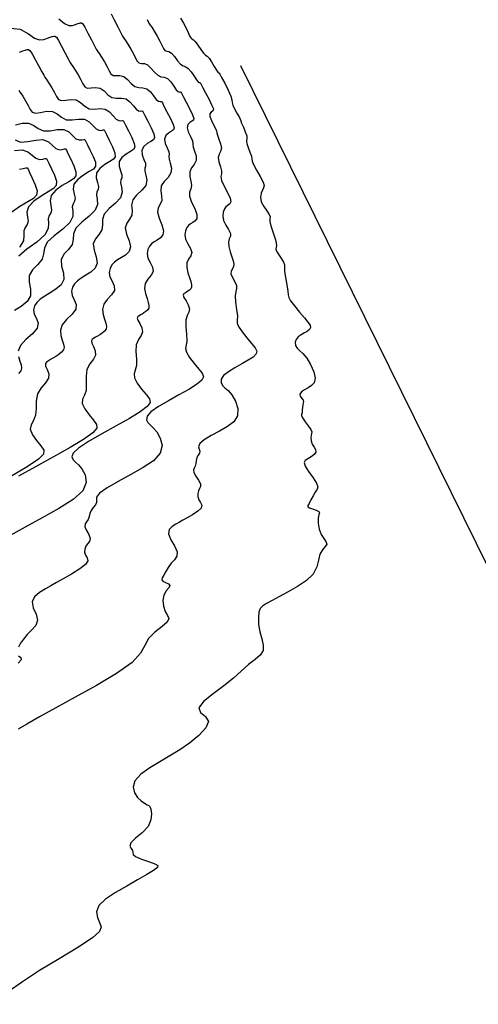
# Model space of a CAD drawing. Extents: x 3249832 to 3255657, y 13789405 to 13793316.
# Tile 568 of 656: x 3254801 to 3254815, y 13790596 to 13790628. Entities that reach past the tile are written whole.
import ezdxf

# ---------------------------------------------------------------- set-up
doc = ezdxf.new("R2010")
doc.units = 0
doc.header["$LTSCALE"] = 100
doc.header["$MEASUREMENT"] = 0
doc.linetypes.add('DASHED', pattern=[0.75, 0.5, -0.25])
for name, color, linetype in [('GRATIO_CON', 10, 'CONTINUOUS'), ('GRATIO_ICON', 7, 'CONTINUOUS'), ('PLAN', 7, 'CONTINUOUS'), ('TARGETS_EAST', 7, 'CONTINUOUS')]:
    doc.layers.add(name, color=color, linetype=linetype)

# ---------------------------------------------------------------- blocks, each defined once
blk = doc.blocks.new('Gratio_032316_contours')
at = {"layer": 'GRATIO_CON', "color": 5, "linetype": 'Continuous', "flags": 128}
for points in [[(3254805.717, 13790627.946), (3254805.814, 13790627.786), (3254805.904, 13790627.624), (3254805.969, 13790627.485), (3254806.014, 13790627.38), (3254806.05, 13790627.312), (3254806.088, 13790627.28), (3254806.135, 13790627.252), (3254806.198, 13790627.192), (3254806.283, 13790627.075), (3254806.375, 13790626.934), (3254806.459, 13790626.817), (3254806.523, 13790626.754), (3254806.579, 13790626.715), (3254806.643, 13790626.652), (3254806.724, 13790626.533), (3254806.811, 13790626.389), (3254806.884, 13790626.267), (3254806.93, 13790626.201), (3254806.954, 13790626.179), (3254806.964, 13790626.177), (3254806.971, 13790626.172), (3254806.993, 13790626.133), (3254807.049, 13790626.029), (3254807.149, 13790625.842), (3254807.263, 13790625.62), (3254807.35, 13790625.426), (3254807.384, 13790625.303), (3254807.389, 13790625.223), (3254807.407, 13790625.138), (3254807.465, 13790625.013), (3254807.544, 13790624.872), (3254807.612, 13790624.752), (3254807.648, 13790624.68), (3254807.667, 13790624.626), (3254807.696, 13790624.55), (3254807.752, 13790624.425), (3254807.815, 13790624.276), (3254807.859, 13790624.144), (3254807.865, 13790624.055), (3254807.854, 13790623.985), (3254807.86, 13790623.896), (3254807.903, 13790623.764), (3254807.964, 13790623.614), (3254808.012, 13790623.485), (3254808.029, 13790623.4), (3254808.041, 13790623.326), (3254808.084, 13790623.216), (3254808.181, 13790623.038), (3254808.299, 13790622.831), (3254808.392, 13790622.65), (3254808.424, 13790622.536), (3254808.408, 13790622.462), (3254808.367, 13790622.39), (3254808.327, 13790622.286), (3254808.309, 13790622.155), (3254808.333, 13790622.007), (3254808.41, 13790621.855), (3254808.509, 13790621.715), (3254808.587, 13790621.602), (3254808.614, 13790621.526), (3254808.611, 13790621.461), (3254808.612, 13790621.372), (3254808.642, 13790621.236), (3254808.692, 13790621.072), (3254808.746, 13790620.911), (3254808.791, 13790620.776), (3254808.818, 13790620.672), (3254808.826, 13790620.596), (3254808.814, 13790620.541), (3254808.805, 13790620.488), (3254808.827, 13790620.411), (3254808.894, 13790620.297), (3254808.982, 13790620.167), (3254809.051, 13790620.053), (3254809.077, 13790619.974), (3254809.077, 13790619.896), (3254809.082, 13790619.769), (3254809.112, 13790619.564), (3254809.155, 13790619.327), (3254809.189, 13790619.124), (3254809.201, 13790618.999), (3254809.218, 13790618.913), (3254809.278, 13790618.809), (3254809.404, 13790618.645), (3254809.567, 13790618.447), (3254809.725, 13790618.26), (3254809.841, 13790618.118), (3254809.908, 13790618.017), (3254809.925, 13790617.942), (3254809.891, 13790617.88), (3254809.821, 13790617.825), (3254809.726, 13790617.77), (3254809.622, 13790617.71), (3254809.527, 13790617.642), (3254809.458, 13790617.562), (3254809.43, 13790617.467), (3254809.443, 13790617.368), (3254809.492, 13790617.276), (3254809.574, 13790617.195), (3254809.68, 13790617.1), (3254809.802, 13790616.958), (3254809.926, 13790616.751), (3254810.026, 13790616.515), (3254810.072, 13790616.305), (3254810.043, 13790616.159), (3254809.957, 13790616.066), (3254809.842, 13790615.997), (3254809.724, 13790615.931), (3254809.628, 13790615.863), (3254809.58, 13790615.792), (3254809.594, 13790615.721), (3254809.641, 13790615.652), (3254809.685, 13790615.595), (3254809.698, 13790615.551), (3254809.687, 13790615.507), (3254809.67, 13790615.449), (3254809.661, 13790615.365), (3254809.657, 13790615.271), (3254809.65, 13790615.191), (3254809.637, 13790615.136), (3254809.637, 13790615.086), (3254809.671, 13790615.013), (3254809.752, 13790614.898), (3254809.85, 13790614.765), (3254809.929, 13790614.649), (3254809.961, 13790614.575), (3254809.958, 13790614.524), (3254809.942, 13790614.467), (3254809.935, 13790614.382), (3254809.944, 13790614.279), (3254809.978, 13790614.174), (3254810.036, 13790614.081), (3254810.089, 13790613.998), (3254810.1, 13790613.919), (3254810.044, 13790613.842), (3254809.945, 13790613.769), (3254809.836, 13790613.705), (3254809.751, 13790613.65), (3254809.714, 13790613.579), (3254809.747, 13790613.464), (3254809.859, 13790613.288), (3254810.004, 13790613.089), (3254810.12, 13790612.914), (3254810.16, 13790612.797), (3254810.138, 13790612.714), (3254810.078, 13790612.627), (3254810.006, 13790612.507), (3254809.935, 13790612.374), (3254809.875, 13790612.26), (3254809.839, 13790612.187), (3254809.838, 13790612.145), (3254809.887, 13790612.114), (3254809.989, 13790612.08), (3254810.106, 13790612.042), (3254810.192, 13790612.002), (3254810.212, 13790611.959), (3254810.191, 13790611.895), (3254810.167, 13790611.786), (3254810.17, 13790611.62), (3254810.205, 13790611.429), (3254810.268, 13790611.252), (3254810.351, 13790611.12), (3254810.423, 13790611.024), (3254810.446, 13790610.945), (3254810.397, 13790610.864), (3254810.308, 13790610.762), (3254810.225, 13790610.62), (3254810.178, 13790610.427), (3254810.125, 13790610.203), (3254810.009, 13790609.974), (3254809.79, 13790609.763), (3254809.502, 13790609.573), (3254809.196, 13790609.402), (3254808.917, 13790609.25), (3254808.682, 13790609.119), (3254808.5, 13790609.017), (3254808.374, 13790608.94), (3254808.297, 13790608.862), (3254808.255, 13790608.744), (3254808.238, 13790608.564), (3254808.246, 13790608.34), (3254808.284, 13790608.102), (3254808.346, 13790607.876), (3254808.396, 13790607.673), (3254808.39, 13790607.498), (3254808.296, 13790607.352), (3254808.13, 13790607.211), (3254807.922, 13790607.05), (3254807.693, 13790606.847), (3254807.433, 13790606.611), (3254807.126, 13790606.355), (3254806.774, 13790606.097), (3254806.465, 13790605.855), (3254806.309, 13790605.653), (3254806.367, 13790605.501), (3254806.526, 13790605.367), (3254806.625, 13790605.209), (3254806.543, 13790604.997), (3254806.314, 13790604.752), (3254806.012, 13790604.509), (3254805.697, 13790604.293), (3254805.379, 13790604.096), (3254805.053, 13790603.904), (3254804.724, 13790603.704), (3254804.438, 13790603.499), (3254804.247, 13790603.292), (3254804.19, 13790603.089), (3254804.235, 13790602.904), (3254804.334, 13790602.749), (3254804.446, 13790602.637), (3254804.551, 13790602.562), (3254804.637, 13790602.518), (3254804.695, 13790602.492), (3254804.733, 13790602.456), (3254804.761, 13790602.375), (3254804.781, 13790602.225), (3254804.764, 13790602.028), (3254804.671, 13790601.814), (3254804.485, 13790601.61), (3254804.27, 13790601.431), (3254804.116, 13790601.285), (3254804.081, 13790601.177), (3254804.124, 13790601.098), (3254804.173, 13790601.033), (3254804.181, 13790600.972), (3254804.192, 13790600.907), (3254804.269, 13790600.837), (3254804.455, 13790600.758), (3254804.69, 13790600.679), (3254804.891, 13790600.609), (3254804.988, 13790600.55), (3254804.973, 13790600.487), (3254804.85, 13790600.394), (3254804.628, 13790600.257), (3254804.33, 13790600.083), (3254803.983, 13790599.886), (3254803.622, 13790599.678), (3254803.3, 13790599.467), (3254803.081, 13790599.258), (3254803.005, 13790599.057), (3254803.033, 13790598.872), (3254803.104, 13790598.711), (3254803.154, 13790598.573), (3254803.104, 13790598.421), (3254802.871, 13790598.208), (3254802.405, 13790597.904), (3254801.796, 13790597.537), (3254801.165, 13790597.153), (3254800.613, 13790596.791), (3254800.15, 13790596.469)], [(3254804.642, 13790627.902), (3254804.701, 13790627.79), (3254804.739, 13790627.725), (3254804.788, 13790627.651), (3254804.867, 13790627.526), (3254804.963, 13790627.368), (3254805.052, 13790627.207), (3254805.118, 13790627.07), (3254805.167, 13790626.968), (3254805.214, 13790626.906), (3254805.273, 13790626.883), (3254805.344, 13790626.866), (3254805.428, 13790626.815), (3254805.524, 13790626.704), (3254805.624, 13790626.569), (3254805.72, 13790626.458), (3254805.806, 13790626.405), (3254805.887, 13790626.377), (3254805.972, 13790626.323), (3254806.065, 13790626.21), (3254806.157, 13790626.07), (3254806.235, 13790625.95), (3254806.289, 13790625.888), (3254806.322, 13790625.869), (3254806.34, 13790625.87), (3254806.351, 13790625.866), (3254806.373, 13790625.826), (3254806.428, 13790625.721), (3254806.528, 13790625.535), (3254806.644, 13790625.316), (3254806.738, 13790625.128), (3254806.782, 13790625.017), (3254806.781, 13790624.967), (3254806.751, 13790624.941), (3254806.706, 13790624.911), (3254806.67, 13790624.858), (3254806.67, 13790624.77), (3254806.719, 13790624.641), (3254806.792, 13790624.498), (3254806.855, 13790624.378), (3254806.883, 13790624.301), (3254806.893, 13790624.243), (3254806.914, 13790624.164), (3254806.964, 13790624.036), (3254807.018, 13790623.884), (3254807.043, 13790623.743), (3254807.015, 13790623.637), (3254806.966, 13790623.546), (3254806.939, 13790623.44), (3254806.962, 13790623.299), (3254807.011, 13790623.144), (3254807.046, 13790623.009), (3254807.041, 13790622.912), (3254807.026, 13790622.824), (3254807.047, 13790622.702), (3254807.13, 13790622.519), (3254807.241, 13790622.311), (3254807.326, 13790622.129), (3254807.347, 13790622.012), (3254807.319, 13790621.948), (3254807.27, 13790621.913), (3254807.224, 13790621.884), (3254807.181, 13790621.843), (3254807.141, 13790621.778), (3254807.103, 13790621.677), (3254807.085, 13790621.548), (3254807.109, 13790621.402), (3254807.185, 13790621.252), (3254807.277, 13790621.11), (3254807.337, 13790620.989), (3254807.334, 13790620.895), (3254807.297, 13790620.809), (3254807.268, 13790620.704), (3254807.281, 13790620.56), (3254807.324, 13790620.395), (3254807.377, 13790620.236), (3254807.42, 13790620.103), (3254807.442, 13790619.997), (3254807.434, 13790619.913), (3254807.397, 13790619.843), (3254807.357, 13790619.772), (3254807.352, 13790619.681), (3254807.403, 13790619.559), (3254807.478, 13790619.424), (3254807.532, 13790619.303), (3254807.533, 13790619.21), (3254807.505, 13790619.115), (3254807.485, 13790618.975), (3254807.501, 13790618.765), (3254807.535, 13790618.527), (3254807.558, 13790618.322), (3254807.553, 13790618.188), (3254807.552, 13790618.091), (3254807.595, 13790617.978), (3254807.709, 13790617.811), (3254807.866, 13790617.615), (3254808.02, 13790617.432), (3254808.133, 13790617.292), (3254808.185, 13790617.185), (3254808.165, 13790617.091), (3254808.066, 13790616.992), (3254807.903, 13790616.885), (3254807.698, 13790616.769), (3254807.475, 13790616.644), (3254807.267, 13790616.516), (3254807.111, 13790616.389), (3254807.036, 13790616.271), (3254807.031, 13790616.165), (3254807.076, 13790616.074), (3254807.156, 13790615.996), (3254807.259, 13790615.904), (3254807.377, 13790615.766), (3254807.495, 13790615.562), (3254807.574, 13790615.323), (3254807.567, 13790615.091), (3254807.445, 13790614.9), (3254807.234, 13790614.74), (3254806.976, 13790614.595), (3254806.714, 13790614.452), (3254806.489, 13790614.314), (3254806.343, 13790614.192), (3254806.301, 13790614.093), (3254806.322, 13790614.012), (3254806.347, 13790613.944), (3254806.333, 13790613.881), (3254806.292, 13790613.816), (3254806.25, 13790613.74), (3254806.226, 13790613.648), (3254806.213, 13790613.551), (3254806.194, 13790613.466), (3254806.162, 13790613.402), (3254806.138, 13790613.341), (3254806.151, 13790613.258), (3254806.215, 13790613.141), (3254806.301, 13790613.008), (3254806.363, 13790612.889), (3254806.369, 13790612.804), (3254806.338, 13790612.739), (3254806.299, 13790612.67), (3254806.278, 13790612.581), (3254806.282, 13790612.479), (3254806.314, 13790612.378), (3254806.368, 13790612.288), (3254806.407, 13790612.202), (3254806.386, 13790612.109), (3254806.277, 13790612.003), (3254806.112, 13790611.894), (3254805.94, 13790611.795), (3254805.8, 13790611.716), (3254805.683, 13790611.651), (3254805.568, 13790611.586), (3254805.448, 13790611.51), (3254805.355, 13790611.41), (3254805.334, 13790611.27), (3254805.41, 13790611.086), (3254805.527, 13790610.883), (3254805.608, 13790610.698), (3254805.599, 13790610.555), (3254805.522, 13790610.438), (3254805.418, 13790610.322), (3254805.323, 13790610.19), (3254805.244, 13790610.055), (3254805.179, 13790609.937), (3254805.131, 13790609.851), (3254805.115, 13790609.792), (3254805.148, 13790609.747), (3254805.235, 13790609.705), (3254805.331, 13790609.659), (3254805.38, 13790609.602), (3254805.343, 13790609.529), (3254805.256, 13790609.429), (3254805.176, 13790609.293), (3254805.148, 13790609.119), (3254805.168, 13790608.932), (3254805.226, 13790608.764), (3254805.301, 13790608.638), (3254805.343, 13790608.533), (3254805.294, 13790608.42), (3254805.122, 13790608.274), (3254804.891, 13790608.096), (3254804.688, 13790607.893), (3254804.565, 13790607.669), (3254804.43, 13790607.413), (3254804.156, 13790607.11), (3254803.656, 13790606.755), (3254803.004, 13790606.371), (3254802.315, 13790605.993), (3254801.689, 13790605.649), (3254801.16, 13790605.356), (3254800.749, 13790605.125), (3254800.467, 13790604.96)], [(3254803.477, 13790628.085), (3254803.578, 13790627.894), (3254803.693, 13790627.669), (3254803.79, 13790627.478), (3254803.849, 13790627.368), (3254803.889, 13790627.303), (3254803.938, 13790627.23), (3254804.017, 13790627.107), (3254804.113, 13790626.95), (3254804.201, 13790626.79), (3254804.266, 13790626.655), (3254804.319, 13790626.555), (3254804.378, 13790626.499), (3254804.457, 13790626.486), (3254804.553, 13790626.48), (3254804.658, 13790626.438), (3254804.766, 13790626.334), (3254804.874, 13790626.203), (3254804.982, 13790626.099), (3254805.089, 13790626.055), (3254805.195, 13790626.038), (3254805.3, 13790625.994), (3254805.405, 13790625.887), (3254805.503, 13790625.75), (3254805.585, 13790625.634), (3254805.648, 13790625.574), (3254805.69, 13790625.559), (3254805.716, 13790625.563), (3254805.73, 13790625.559), (3254805.753, 13790625.519), (3254805.807, 13790625.414), (3254805.905, 13790625.228), (3254806.019, 13790625.01), (3254806.11, 13790624.821), (3254806.147, 13790624.707), (3254806.136, 13790624.651), (3254806.088, 13790624.615), (3254806.019, 13790624.571), (3254805.958, 13790624.504), (3254805.936, 13790624.405), (3254805.973, 13790624.27), (3254806.04, 13790624.125), (3254806.098, 13790624.003), (3254806.117, 13790623.923), (3254806.118, 13790623.86), (3254806.132, 13790623.777), (3254806.176, 13790623.648), (3254806.221, 13790623.493), (3254806.227, 13790623.342), (3254806.166, 13790623.219), (3254806.078, 13790623.107), (3254806.018, 13790622.984), (3254806.022, 13790622.833), (3254806.058, 13790622.674), (3254806.079, 13790622.532), (3254806.052, 13790622.424), (3254806.012, 13790622.322), (3254806.01, 13790622.189), (3254806.079, 13790622.001), (3254806.179, 13790621.79), (3254806.251, 13790621.603), (3254806.25, 13790621.475), (3254806.194, 13790621.395), (3254806.116, 13790621.344), (3254806.045, 13790621.299), (3254805.982, 13790621.247), (3254805.928, 13790621.174), (3254805.883, 13790621.07), (3254805.863, 13790620.941), (3254805.886, 13790620.797), (3254805.96, 13790620.648), (3254806.044, 13790620.504), (3254806.087, 13790620.375), (3254806.054, 13790620.265), (3254805.982, 13790620.158), (3254805.924, 13790620.036), (3254805.92, 13790619.884), (3254805.956, 13790619.718), (3254806.007, 13790619.56), (3254806.05, 13790619.43), (3254806.074, 13790619.327), (3254806.076, 13790619.249), (3254806.05, 13790619.192), (3254806.007, 13790619.151), (3254805.959, 13790619.119), (3254805.915, 13790619.093), (3254805.877, 13790619.07), (3254805.843, 13790619.049), (3254805.814, 13790619.027), (3254805.804, 13790618.99), (3254805.83, 13790618.921), (3254805.898, 13790618.812), (3254805.973, 13790618.68), (3254806.013, 13790618.553), (3254805.989, 13790618.447), (3254805.932, 13790618.334), (3254805.888, 13790618.181), (3254805.889, 13790617.966), (3254805.914, 13790617.727), (3254805.927, 13790617.519), (3254805.906, 13790617.377), (3254805.885, 13790617.269), (3254805.911, 13790617.148), (3254806.015, 13790616.978), (3254806.165, 13790616.783), (3254806.316, 13790616.603), (3254806.424, 13790616.465), (3254806.462, 13790616.353), (3254806.405, 13790616.24), (3254806.24, 13790616.105), (3254805.986, 13790615.946), (3254805.671, 13790615.769), (3254805.327, 13790615.578), (3254805.007, 13790615.389), (3254804.765, 13790615.217), (3254804.642, 13790615.075), (3254804.619, 13790614.962), (3254804.661, 13790614.872), (3254804.738, 13790614.796), (3254804.838, 13790614.707), (3254804.953, 13790614.573), (3254805.065, 13790614.373), (3254805.122, 13790614.131), (3254805.063, 13790613.878), (3254804.846, 13790613.64), (3254804.51, 13790613.415), (3254804.11, 13790613.194), (3254803.704, 13790612.972), (3254803.35, 13790612.765), (3254803.106, 13790612.591), (3254803.008, 13790612.465), (3254803.002, 13790612.372), (3254803.008, 13790612.293), (3254802.968, 13790612.212), (3254802.897, 13790612.125), (3254802.83, 13790612.031), (3254802.792, 13790611.93), (3254802.768, 13790611.831), (3254802.738, 13790611.742), (3254802.686, 13790611.668), (3254802.639, 13790611.595), (3254802.63, 13790611.504), (3254802.679, 13790611.383), (3254802.752, 13790611.251), (3254802.796, 13790611.128), (3254802.777, 13790611.032), (3254802.718, 13790610.953), (3254802.656, 13790610.873), (3254802.622, 13790610.78), (3254802.621, 13790610.68), (3254802.65, 13790610.583), (3254802.699, 13790610.495), (3254802.719, 13790610.403), (3254802.652, 13790610.288), (3254802.462, 13790610.138), (3254802.197, 13790609.973), (3254801.929, 13790609.82), (3254801.711, 13790609.698), (3254801.528, 13790609.595), (3254801.35, 13790609.494), (3254801.16, 13790609.379), (3254800.999, 13790609.241), (3254800.922, 13790609.076), (3254800.961, 13790608.883), (3254801.049, 13790608.678), (3254801.097, 13790608.482), (3254801.039, 13790608.312), (3254800.907, 13790608.161), (3254800.759, 13790608.018), (3254800.641, 13790607.873), (3254800.552, 13790607.735), (3254800.482, 13790607.613)], [(3254800.481, 13790607.331), (3254800.557, 13790607.276), (3254800.569, 13790607.203), (3254800.473, 13790607.098)], [(3254801.785, 13790627.926), (3254801.966, 13790627.774), (3254802.111, 13790627.708), (3254802.231, 13790627.712), (3254802.325, 13790627.744), (3254802.397, 13790627.771), (3254802.45, 13790627.788), (3254802.489, 13790627.798), (3254802.52, 13790627.798), (3254802.56, 13790627.761), (3254802.625, 13790627.656), (3254802.727, 13790627.466), (3254802.841, 13790627.244), (3254802.939, 13790627.054), (3254802.998, 13790626.945), (3254803.039, 13790626.882), (3254803.088, 13790626.809), (3254803.167, 13790626.687), (3254803.262, 13790626.532), (3254803.35, 13790626.374), (3254803.415, 13790626.24), (3254803.472, 13790626.143), (3254803.542, 13790626.093), (3254803.642, 13790626.089), (3254803.762, 13790626.094), (3254803.888, 13790626.062), (3254804.007, 13790625.963), (3254804.124, 13790625.838), (3254804.244, 13790625.739), (3254804.372, 13790625.706), (3254804.502, 13790625.699), (3254804.629, 13790625.665), (3254804.746, 13790625.564), (3254804.849, 13790625.431), (3254804.936, 13790625.317), (3254805.006, 13790625.261), (3254805.058, 13790625.249), (3254805.091, 13790625.255), (3254805.109, 13790625.252), (3254805.133, 13790625.212), (3254805.186, 13790625.106), (3254805.283, 13790624.922), (3254805.394, 13790624.704), (3254805.481, 13790624.514), (3254805.512, 13790624.398), (3254805.49, 13790624.334), (3254805.424, 13790624.289), (3254805.332, 13790624.232), (3254805.246, 13790624.15), (3254805.203, 13790624.04), (3254805.228, 13790623.899), (3254805.288, 13790623.752), (3254805.34, 13790623.628), (3254805.352, 13790623.545), (3254805.344, 13790623.477), (3254805.349, 13790623.391), (3254805.388, 13790623.26), (3254805.424, 13790623.101), (3254805.41, 13790622.942), (3254805.317, 13790622.801), (3254805.19, 13790622.668), (3254805.097, 13790622.528), (3254805.081, 13790622.368), (3254805.106, 13790622.204), (3254805.113, 13790622.056), (3254805.063, 13790621.936), (3254804.997, 13790621.82), (3254804.973, 13790621.676), (3254805.028, 13790621.482), (3254805.118, 13790621.269), (3254805.175, 13790621.076), (3254805.152, 13790620.937), (3254805.069, 13790620.842), (3254804.963, 13790620.774), (3254804.866, 13790620.715), (3254804.783, 13790620.651), (3254804.715, 13790620.571), (3254804.663, 13790620.463), (3254804.64, 13790620.334), (3254804.663, 13790620.192), (3254804.734, 13790620.045), (3254804.811, 13790619.899), (3254804.836, 13790619.761), (3254804.774, 13790619.634), (3254804.668, 13790619.507), (3254804.58, 13790619.368), (3254804.559, 13790619.208), (3254804.589, 13790619.041), (3254804.638, 13790618.885), (3254804.679, 13790618.757), (3254804.701, 13790618.654), (3254804.695, 13790618.573), (3254804.657, 13790618.509), (3254804.599, 13790618.458), (3254804.534, 13790618.417), (3254804.476, 13790618.382), (3254804.424, 13790618.351), (3254804.379, 13790618.323), (3254804.339, 13790618.295), (3254804.321, 13790618.253), (3254804.339, 13790618.181), (3254804.402, 13790618.071), (3254804.469, 13790617.938), (3254804.495, 13790617.804), (3254804.446, 13790617.683), (3254804.36, 13790617.554), (3254804.291, 13790617.387), (3254804.278, 13790617.167), (3254804.293, 13790616.927), (3254804.296, 13790616.716), (3254804.259, 13790616.566), (3254804.219, 13790616.447), (3254804.228, 13790616.317), (3254804.32, 13790616.144), (3254804.464, 13790615.952), (3254804.611, 13790615.775), (3254804.715, 13790615.638), (3254804.738, 13790615.52), (3254804.646, 13790615.388), (3254804.415, 13790615.217), (3254804.068, 13790615.007), (3254803.643, 13790614.768), (3254803.18, 13790614.512), (3254802.747, 13790614.262), (3254802.419, 13790614.045), (3254802.248, 13790613.879), (3254802.207, 13790613.759), (3254802.245, 13790613.671), (3254802.32, 13790613.597), (3254802.417, 13790613.51), (3254802.528, 13790613.38), (3254802.634, 13790613.185), (3254802.669, 13790612.939), (3254802.558, 13790612.664), (3254802.248, 13790612.38), (3254801.787, 13790612.09), (3254801.245, 13790611.793), (3254800.694, 13790611.493), (3254800.211, 13790611.216)], [(3254800.515, 13790626.851), (3254800.621, 13790626.891), (3254800.7, 13790626.917), (3254800.758, 13790626.932), (3254800.803, 13790626.934), (3254800.851, 13790626.899), (3254800.922, 13790626.796), (3254801.025, 13790626.611), (3254801.139, 13790626.392), (3254801.236, 13790626.207), (3254801.296, 13790626.1), (3254801.338, 13790626.038), (3254801.389, 13790625.967), (3254801.468, 13790625.847), (3254801.561, 13790625.695), (3254801.647, 13790625.54), (3254801.712, 13790625.41), (3254801.777, 13790625.319), (3254801.87, 13790625.28), (3254802.012, 13790625.294), (3254802.181, 13790625.321), (3254802.347, 13790625.308), (3254802.49, 13790625.223), (3254802.623, 13790625.107), (3254802.767, 13790625.021), (3254802.937, 13790625.007), (3254803.118, 13790625.022), (3254803.287, 13790625.007), (3254803.427, 13790624.918), (3254803.541, 13790624.792), (3254803.638, 13790624.684), (3254803.723, 13790624.635), (3254803.794, 13790624.63), (3254803.843, 13790624.641), (3254803.868, 13790624.639), (3254803.892, 13790624.598), (3254803.944, 13790624.492), (3254804.038, 13790624.308), (3254804.145, 13790624.091), (3254804.224, 13790623.9), (3254804.242, 13790623.778), (3254804.198, 13790623.702), (3254804.098, 13790623.637), (3254803.959, 13790623.552), (3254803.822, 13790623.443), (3254803.737, 13790623.309), (3254803.737, 13790623.158), (3254803.785, 13790623.007), (3254803.826, 13790622.879), (3254803.822, 13790622.788), (3254803.795, 13790622.712), (3254803.784, 13790622.618), (3254803.811, 13790622.484), (3254803.83, 13790622.318), (3254803.778, 13790622.14), (3254803.618, 13790621.964), (3254803.414, 13790621.791), (3254803.254, 13790621.615), (3254803.199, 13790621.437), (3254803.2, 13790621.264), (3254803.18, 13790621.103), (3254803.086, 13790620.96), (3254802.968, 13790620.816), (3254802.898, 13790620.649), (3254802.926, 13790620.445), (3254802.995, 13790620.226), (3254803.025, 13790620.024), (3254802.958, 13790619.862), (3254802.818, 13790619.736), (3254802.655, 13790619.635), (3254802.508, 13790619.546), (3254802.385, 13790619.459), (3254802.289, 13790619.363), (3254802.223, 13790619.25), (3254802.195, 13790619.121), (3254802.216, 13790618.982), (3254802.284, 13790618.838), (3254802.346, 13790618.689), (3254802.336, 13790618.534), (3254802.214, 13790618.372), (3254802.038, 13790618.205), (3254801.892, 13790618.032), (3254801.837, 13790617.856), (3254801.853, 13790617.686), (3254801.899, 13790617.535), (3254801.938, 13790617.41), (3254801.954, 13790617.308), (3254801.934, 13790617.22), (3254801.871, 13790617.143), (3254801.781, 13790617.073), (3254801.684, 13790617.012), (3254801.597, 13790616.959), (3254801.519, 13790616.913), (3254801.45, 13790616.871), (3254801.39, 13790616.83), (3254801.354, 13790616.778), (3254801.358, 13790616.701), (3254801.409, 13790616.589), (3254801.462, 13790616.452), (3254801.457, 13790616.304), (3254801.358, 13790616.155), (3254801.215, 13790615.992), (3254801.097, 13790615.799), (3254801.054, 13790615.569), (3254801.052, 13790615.327), (3254801.034, 13790615.11), (3254800.965, 13790614.943), (3254800.887, 13790614.803), (3254800.861, 13790614.656), (3254800.93, 13790614.478), (3254801.061, 13790614.288), (3254801.202, 13790614.118), (3254801.297, 13790613.984), (3254801.292, 13790613.855), (3254801.127, 13790613.686), (3254800.764, 13790613.441), (3254800.234, 13790613.129)], [(3254800.488, 13790625.616), (3254800.539, 13790625.546), (3254800.618, 13790625.428), (3254800.71, 13790625.277), (3254800.795, 13790625.123), (3254800.86, 13790624.995), (3254800.929, 13790624.907), (3254801.034, 13790624.873), (3254801.196, 13790624.897), (3254801.39, 13790624.935), (3254801.577, 13790624.931), (3254801.732, 13790624.852), (3254801.872, 13790624.741), (3254802.028, 13790624.662), (3254802.22, 13790624.657), (3254802.425, 13790624.684), (3254802.616, 13790624.678), (3254802.767, 13790624.595), (3254802.887, 13790624.473), (3254802.988, 13790624.367), (3254803.082, 13790624.322), (3254803.162, 13790624.32), (3254803.218, 13790624.333), (3254803.247, 13790624.332), (3254803.272, 13790624.291), (3254803.322, 13790624.184), (3254803.415, 13790624.001), (3254803.521, 13790623.785), (3254803.596, 13790623.594), (3254803.607, 13790623.468), (3254803.552, 13790623.386), (3254803.435, 13790623.311), (3254803.272, 13790623.213), (3254803.11, 13790623.089), (3254803.004, 13790622.944), (3254802.992, 13790622.787), (3254803.033, 13790622.634), (3254803.068, 13790622.504), (3254803.056, 13790622.41), (3254803.02, 13790622.329), (3254803.002, 13790622.232), (3254803.023, 13790622.095), (3254803.033, 13790621.927), (3254802.962, 13790621.74), (3254802.769, 13790621.546), (3254802.526, 13790621.352), (3254802.333, 13790621.159), (3254802.258, 13790620.972), (3254802.247, 13790620.793), (3254802.213, 13790620.627), (3254802.097, 13790620.472), (3254801.953, 13790620.314), (3254801.861, 13790620.136), (3254801.874, 13790619.927), (3254801.933, 13790619.705), (3254801.95, 13790619.497), (3254801.86, 13790619.324), (3254801.693, 13790619.183), (3254801.502, 13790619.065), (3254801.329, 13790618.962), (3254801.186, 13790618.863), (3254801.077, 13790618.759), (3254801.003, 13790618.643), (3254800.972, 13790618.514), (3254800.993, 13790618.377), (3254801.059, 13790618.235), (3254801.113, 13790618.084), (3254801.086, 13790617.92), (3254800.934, 13790617.741), (3254800.724, 13790617.554), (3254800.548, 13790617.364), (3254800.476, 13790617.18)], [(3254800.485, 13790617.009), (3254800.529, 13790616.86), (3254800.567, 13790616.737), (3254800.58, 13790616.634), (3254800.553, 13790616.544), (3254800.478, 13790616.459)], [(3254800.381, 13790624.5), (3254800.599, 13790624.548), (3254800.807, 13790624.555), (3254800.974, 13790624.482), (3254801.122, 13790624.376), (3254801.29, 13790624.303), (3254801.502, 13790624.307), (3254801.733, 13790624.345), (3254801.945, 13790624.349), (3254802.108, 13790624.272), (3254802.233, 13790624.153), (3254802.339, 13790624.051), (3254802.441, 13790624.009), (3254802.53, 13790624.011), (3254802.594, 13790624.026), (3254802.627, 13790624.025), (3254802.652, 13790623.984), (3254802.701, 13790623.877), (3254802.793, 13790623.694), (3254802.896, 13790623.479), (3254802.967, 13790623.287), (3254802.972, 13790623.158), (3254802.906, 13790623.07), (3254802.772, 13790622.985), (3254802.586, 13790622.873), (3254802.398, 13790622.735), (3254802.271, 13790622.579), (3254802.246, 13790622.416), (3254802.281, 13790622.261), (3254802.311, 13790622.129), (3254802.291, 13790622.031), (3254802.246, 13790621.946), (3254802.219, 13790621.845), (3254802.235, 13790621.707), (3254802.236, 13790621.535), (3254802.146, 13790621.339), (3254801.92, 13790621.128), (3254801.638, 13790620.913), (3254801.412, 13790620.703), (3254801.318, 13790620.506), (3254801.295, 13790620.323), (3254801.247, 13790620.15), (3254801.109, 13790619.984), (3254800.939, 13790619.812), (3254800.824, 13790619.623), (3254800.823, 13790619.408), (3254800.872, 13790619.184), (3254800.875, 13790618.971), (3254800.763, 13790618.787), (3254800.568, 13790618.63), (3254800.348, 13790618.495)], [(3254800.372, 13790624.01), (3254800.552, 13790623.943), (3254800.785, 13790623.958), (3254801.041, 13790624.006), (3254801.273, 13790624.019), (3254801.448, 13790623.949), (3254801.579, 13790623.834), (3254801.69, 13790623.734), (3254801.799, 13790623.695), (3254801.898, 13790623.701), (3254801.969, 13790623.719), (3254802.006, 13790623.719), (3254802.032, 13790623.676), (3254802.08, 13790623.569), (3254802.17, 13790623.387), (3254802.271, 13790623.173), (3254802.339, 13790622.98), (3254802.337, 13790622.848), (3254802.26, 13790622.754), (3254802.109, 13790622.66), (3254801.899, 13790622.534), (3254801.686, 13790622.381), (3254801.538, 13790622.214), (3254801.501, 13790622.045), (3254801.529, 13790621.888), (3254801.554, 13790621.755), (3254801.526, 13790621.653), (3254801.471, 13790621.563), (3254801.437, 13790621.459), (3254801.447, 13790621.319), (3254801.439, 13790621.144), (3254801.33, 13790620.938), (3254801.071, 13790620.71), (3254800.75, 13790620.474), (3254800.491, 13790620.247)], [(3254800.517, 13790623.069), (3254800.634, 13790623.082), (3254800.721, 13790623.104), (3254800.765, 13790623.105), (3254800.792, 13790623.062), (3254800.838, 13790622.954), (3254800.925, 13790622.774), (3254801.022, 13790622.56), (3254801.082, 13790622.366), (3254801.067, 13790622.228), (3254800.968, 13790622.122), (3254800.783, 13790622.008), (3254800.526, 13790621.855), (3254800.262, 13790621.673)]]:
    blk.add_lwpolyline(points, dxfattribs=at)
at = {"layer": 'GRATIO_ICON', "color": 7, "linetype": 'Continuous', "flags": 128}
for points in [[(3254800.123, 13790627.631), (3254800.536, 13790627.592), (3254800.808, 13790627.445), (3254801, 13790627.3), (3254801.163, 13790627.243), (3254801.304, 13790627.256), (3254801.42, 13790627.297), (3254801.509, 13790627.331), (3254801.575, 13790627.352), (3254801.623, 13790627.365), (3254801.661, 13790627.366), (3254801.706, 13790627.33), (3254801.774, 13790627.226), (3254801.876, 13790627.039), (3254801.99, 13790626.818), (3254802.087, 13790626.631), (3254802.147, 13790626.523), (3254802.188, 13790626.46), (3254802.238, 13790626.388), (3254802.318, 13790626.267), (3254802.411, 13790626.113), (3254802.498, 13790625.957), (3254802.563, 13790625.825), (3254802.624, 13790625.731), (3254802.706, 13790625.686), (3254802.827, 13790625.691), (3254802.972, 13790625.707), (3254803.118, 13790625.685), (3254803.249, 13790625.593), (3254803.373, 13790625.472), (3254803.505, 13790625.38), (3254803.654, 13790625.356), (3254803.81, 13790625.361), (3254803.958, 13790625.336), (3254804.086, 13790625.241), (3254804.195, 13790625.112), (3254804.287, 13790625.001), (3254804.365, 13790624.948), (3254804.426, 13790624.94), (3254804.467, 13790624.948), (3254804.489, 13790624.946), (3254804.513, 13790624.905), (3254804.565, 13790624.799), (3254804.66, 13790624.615), (3254804.77, 13790624.398), (3254804.853, 13790624.207), (3254804.877, 13790624.088), (3254804.844, 13790624.018), (3254804.761, 13790623.963), (3254804.646, 13790623.892), (3254804.534, 13790623.796), (3254804.47, 13790623.674), (3254804.482, 13790623.528), (3254804.537, 13790623.379), (3254804.583, 13790623.254), (3254804.587, 13790623.166), (3254804.569, 13790623.095), (3254804.567, 13790623.004), (3254804.599, 13790622.872), (3254804.627, 13790622.71), (3254804.594, 13790622.541), (3254804.468, 13790622.383), (3254804.302, 13790622.229), (3254804.175, 13790622.072), (3254804.14, 13790621.903), (3254804.153, 13790621.734), (3254804.146, 13790621.579), (3254804.075, 13790621.448), (3254803.982, 13790621.318), (3254803.935, 13790621.163), (3254803.977, 13790620.964), (3254804.056, 13790620.748), (3254804.1, 13790620.55), (3254804.055, 13790620.399), (3254803.944, 13790620.289), (3254803.809, 13790620.204), (3254803.687, 13790620.13), (3254803.584, 13790620.055), (3254803.502, 13790619.967), (3254803.443, 13790619.856), (3254803.418, 13790619.728), (3254803.439, 13790619.587), (3254803.509, 13790619.442), (3254803.578, 13790619.294), (3254803.586, 13790619.147), (3254803.494, 13790619.003), (3254803.353, 13790618.856), (3254803.236, 13790618.7), (3254803.198, 13790618.532), (3254803.221, 13790618.363), (3254803.268, 13790618.21), (3254803.309, 13790618.083), (3254803.327, 13790617.981), (3254803.314, 13790617.897), (3254803.264, 13790617.826), (3254803.19, 13790617.766), (3254803.109, 13790617.714), (3254803.036, 13790617.67), (3254802.972, 13790617.632), (3254802.915, 13790617.597), (3254802.865, 13790617.563), (3254802.837, 13790617.515), (3254802.849, 13790617.441), (3254802.905, 13790617.33), (3254802.966, 13790617.195), (3254802.976, 13790617.054), (3254802.902, 13790616.919), (3254802.787, 13790616.773), (3254802.694, 13790616.593), (3254802.666, 13790616.368), (3254802.673, 13790616.127), (3254802.665, 13790615.913), (3254802.612, 13790615.755), (3254802.553, 13790615.625), (3254802.544, 13790615.487), (3254802.625, 13790615.311), (3254802.763, 13790615.12), (3254802.906, 13790614.946), (3254803.006, 13790614.811), (3254803.015, 13790614.688), (3254802.886, 13790614.537), (3254802.589, 13790614.329), (3254802.151, 13790614.068), (3254801.615, 13790613.768), (3254801.032, 13790613.446), (3254800.487, 13790613.135)], [(3254800.349, 13790623.668), (3254800.602, 13790623.69), (3254800.789, 13790623.626), (3254800.925, 13790623.514), (3254801.041, 13790623.417), (3254801.158, 13790623.382), (3254801.266, 13790623.391), (3254801.345, 13790623.412), (3254801.385, 13790623.412), (3254801.412, 13790623.369), (3254801.459, 13790623.262), (3254801.548, 13790623.081), (3254801.647, 13790622.866), (3254801.71, 13790622.673), (3254801.702, 13790622.538), (3254801.614, 13790622.438), (3254801.446, 13790622.334), (3254801.212, 13790622.194), (3254800.974, 13790622.027), (3254800.805, 13790621.849), (3254800.756, 13790621.674), (3254800.777, 13790621.515), (3254800.796, 13790621.38), (3254800.76, 13790621.275), (3254800.697, 13790621.18), (3254800.655, 13790621.072), (3254800.659, 13790620.931), (3254800.642, 13790620.752), (3254800.513, 13790620.538)]]:
    blk.add_lwpolyline(points, dxfattribs=at)

msp = doc.modelspace()

# ---------------------------------------------------------------- linework, layer by layer
at = {"layer": 'PLAN', "color": 8, "linetype": 'DASHED'}
msp.add_line((3253548.18, 13793183.02), (3255387.76, 13789448.89), dxfattribs=at)

# ---------------------------------------------------------------- block references
at = {"layer": 'TARGETS_EAST'}
msp.add_blockref('Gratio_032316_contours', (0, 0), dxfattribs=at)

doc.saveas('drawing.dxf')
